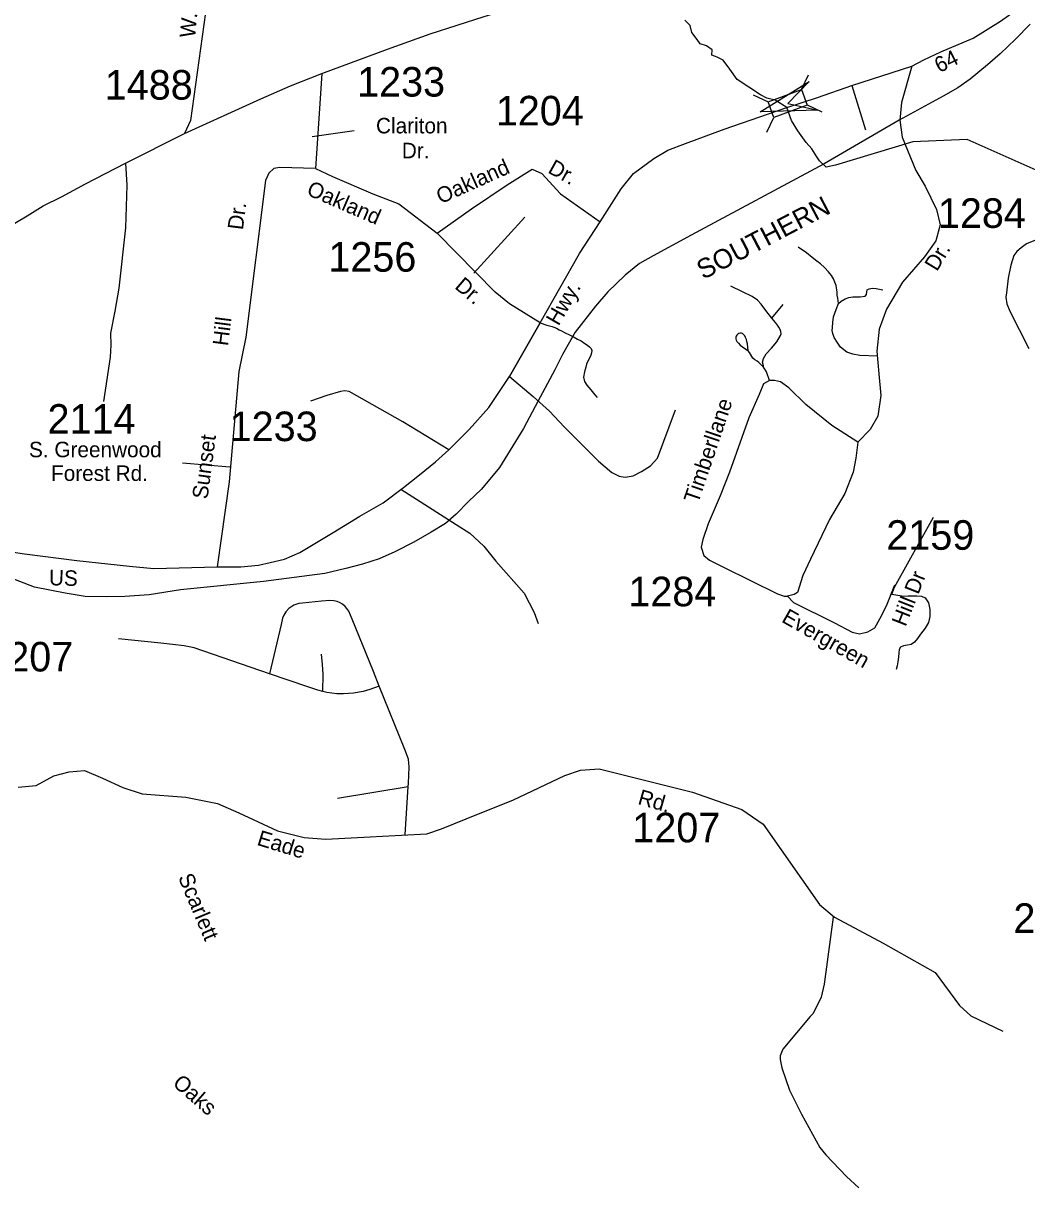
# Model space of a CAD drawing. Extents: x 884530 to 1028605, y 526725 to 653634.
# Drawn here: x 923638 to 927881, y 584558 to 589485 of the extents above; entities that cross this region are included whole.
import ezdxf

# ---------------------------------------------------------------- set-up
doc = ezdxf.new("R2010")
doc.units = 0
for name, color, linetype in [('Exist Hydrographic Creek Single Shore', 7, 'Continuous'), ('Exist Railroad Mainline', 7, 'Continuous'), ('Exist Railroad Mainline Label', 7, 'Continuous'), ('Exist Road Non-System Type 51', 7, 'Continuous'), ('Exist Road Non-System Type 51 Label', 7, 'Continuous'), ('Exist Road Primary US Attributed', 7, 'Continuous'), ('Exist Road Secondary Structure Standard Bridge Attributed CELL', 7, 'Continuous'), ('Exist Road Secondary Structure Standard Bridge CELL', 7, 'Continuous'), ('Exist Road Secondary Type 51 Attributed', 7, 'Continuous'), ('Exist Road Secondary Type 51 Label', 7, 'Continuous'), ('Exist Road Secondary Type 51 Number Label', 7, 'Continuous')]:
    doc.layers.add(name, color=color, linetype=linetype)

msp = doc.modelspace()

# ---------------------------------------------------------------- linework, layer by layer
at = {"layer": 'Exist Hydrographic Creek Single Shore'}
msp.add_lwpolyline([(927946.9, 588852.8), (927629.6, 588993.7), (927400.1, 588983.4), (927072.7, 588883.9), (927033.3, 588876.5), (927005.3, 588902.7), (926994, 588919.6), (926972.5, 588953.3), (926949.1, 588980.4), (926913.5, 589030.1), (926886.3, 589074.1), (926867.6, 589128.5), (926818, 589159.4), (926782.4, 589167.8), (926755.3, 589181.9), (926657.4, 589246.5), (926625.6, 589290.6), (926597.5, 589329), (926572.2, 589342.1), (926549.8, 589350.5), (926550.7, 589373), (926527.3, 589388.9), (926501.1, 589398.3), (926488, 589416.1), (926465.1, 589446.3), (926458, 589476.1), (926435.5, 589497.6)], dxfattribs=at)
at = {"layer": 'Exist Railroad Mainline'}
msp.add_lwpolyline([(927895.6, 589481), (927833.8, 589417.1), (927769.6, 589355.3), (927715.9, 589308.9), (927642.3, 589249), (927590.5, 589211.4), (927527.8, 589177.2), (927342.3, 589074.9), (927024.9, 588890.5), (926463.1, 588588.8), (926301.2, 588500.8), (926244.1, 588468), (926183.2, 588419.3), (926110.2, 588349), (926058.2, 588288.1), (925972.1, 588178.5), (925918.2, 588083.9), (925885.5, 588019.2), (925802.1, 587862.8), (925753.9, 587770), (925652.3, 587606.1), (925576.5, 587514.2), (925520.3, 587461.8), (925469.4, 587408.1), (925423.3, 587368.5), (925362.5, 587331.5), (925289.5, 587289.4), (925209, 587249.1), (925143.5, 587219.1), (925073.2, 587196.6), (925001.6, 587177.9), (924913.6, 587157.3), (924654.3, 587123.6), (924302.7, 587088), (924170.2, 587067.3), (924067.2, 587058.9), (923989.5, 587058), (923900.1, 587059.9), (923815.8, 587073), (923685.3, 587099), (923453.9, 587188.2)], dxfattribs=at)
at = {"layer": 'Exist Road Non-System Type 51'}
for p, q in [((927141.8, 589221.1), (927199, 589033.7)), ((925544.1, 588427.1), (925758.6, 588664.9)), ((926803.9, 588236.8), (926851.9, 588295)), ((925823.7, 588217.7), (925693.6, 587991.1)), ((924512.2, 587606.3), (924311.3, 587623.4)), ((925265.3, 586253.7), (924966.7, 586204.5)), ((925252.6, 586052.1), (925265.3, 586253.7))]:
    msp.add_line(p, q, dxfattribs=at)
for points in [[(927963.3, 588585.4), (927881, 588551.7), (927857.1, 588534.8), (927839.2, 588519), (927827.4, 588502), (927814, 588461.7), (927803.3, 588407), (927795.7, 588344.5), (927793.2, 588326.3), (927796.8, 588298.3), (927809.7, 588267.5), (927890.9, 588109.1)], [(927085, 588299.8), (927081.9, 588321.5), (927080.2, 588335.1), (927079.1, 588347.7), (927075.2, 588375), (927064.6, 588403.1), (927055.6, 588417.8), (927043.5, 588432.7), (927025.5, 588452), (927009.7, 588466.5), (926994, 588477.9), (926974.5, 588493.7), (926950.2, 588513.3), (926914.4, 588538.2)], [(926803.9, 588236.8), (926778.7, 588269.8), (926758.3, 588295.8), (926742.5, 588313.1), (926720.1, 588328.4), (926678.9, 588348.5), (926630.1, 588372.1)], [(927085, 588299.8), (927096.3, 588309.5), (927112.9, 588318.5), (927128.9, 588324.2), (927146.1, 588327.2), (927176.6, 588328.1), (927198.4, 588330.8), (927204.4, 588337.7), (927204.9, 588348.3), (927207, 588357.1), (927214.4, 588361.7), (927229.3, 588364.7), (927245.3, 588362.7), (927273.3, 588357.7)], [(927250.9, 588076.5), (927175.4, 588079), (927146.5, 588085), (927121.2, 588092.9), (927094, 588114.2), (927079.5, 588135.9), (927067.5, 588155.9), (927061.5, 588171.9), (927058.5, 588184.9), (927059.5, 588197.9), (927061.5, 588218.9), (927064.5, 588242.8), (927075.5, 588273.8), (927085, 588299.8)], [(925823.7, 588217.7), (925851.6, 588208.3), (925874.5, 588202.6), (925882.4, 588198.6), (925892.3, 588194.8), (925904.6, 588188.4), (925914.2, 588183.3), (925929.3, 588175.6), (925948.2, 588166.3), (925967.2, 588156.8), (925982.2, 588149), (925996.7, 588140.7), (926012.7, 588130.1), (926023.8, 588122.8), (926033.2, 588116.2), (926039.6, 588109.1), (926041.7, 588100.9), (926040.8, 588090.8), (926038.2, 588080.5), (926032.4, 588067.7), (926025.9, 588055.8), (926019.7, 588042), (926016.4, 588030.4), (926014.2, 588019.9), (926012, 588010.2), (926010.2, 588002.9), (926008.5, 587995), (926007.5, 587987.1), (926011.1, 587969.6), (926021.8, 587953.3), (926037.6, 587934.6), (926055.3, 587912.6), (926065, 587902.1)], [(926768.2, 588029.6), (926767.9, 588036.1), (926764.7, 588051.7), (926768.5, 588066.1), (926773.6, 588076.8), (926780, 588085.9), (926801.6, 588110.8), (926824.1, 588137.4), (926840.3, 588164.2), (926842.3, 588171.4), (926841.4, 588181.2), (926838.4, 588189.4), (926833.2, 588199.4), (926827.3, 588207.6), (926818.6, 588219.3), (926803.9, 588236.8)], [(926768.2, 588029.6), (926762.5, 588035.3), (926748.5, 588049.7), (926741.6, 588055), (926731.8, 588060.9), (926723.7, 588068.6), (926709, 588091.5), (926704, 588099.1), (926700.6, 588128.3), (926698.2, 588138.7), (926695.8, 588147.3), (926692.6, 588155.6), (926689.2, 588162.1), (926684.2, 588168.7), (926679.8, 588171.8), (926674.8, 588173.1), (926670.1, 588173.1), (926664.6, 588171.8), (926659.9, 588169.1), (926655.4, 588164.9), (926652.4, 588161.1), (926650.8, 588156.3), (926650.8, 588149.8), (926652.6, 588144.7), (926656, 588139.2), (926661.9, 588131.1), (926669.3, 588123.4), (926704, 588099.1)], [(926793.9, 587973.6), (926781.2, 588010.2), (926777.3, 588017.4), (926768.2, 588029.6)], [(925693.6, 587991.1), (925794.7, 587906.4), (925863.8, 587843.6), (925924.9, 587776.9), (926070.3, 587631.6), (926126.7, 587583.9), (926157.5, 587568.9), (926183.8, 587564.9), (926217.1, 587570.4), (926252, 587588.7), (926291, 587612.6), (926320.3, 587644.3), (926396.6, 587849.2)], [(925438.4, 587680), (925243.7, 587798.6), (925016.3, 587926.3), (924997.4, 587929.9), (924979.8, 587926.3), (924921.5, 587909.8), (924853.1, 587886.3)], [(925234.3, 587513.5), (925469.2, 587363.8), (925526.3, 587327.1), (925585.1, 587271.9), (925636.6, 587209.4), (925756, 587074), (925799.2, 586991.3), (925815.2, 586945.4)], [(927310.5, 587070), (927321.6, 587099), (927486.7, 587394.6)], [(925143.5, 586680.3), (925118.5, 586742.4), (925028.6, 586963.5), (925014.7, 586997.6), (925007, 587008.5), (924999, 587017.9), (924988.5, 587026.6), (924978.9, 587032.4), (924965, 587038.1), (924951.1, 587041.5), (924935.2, 587042.7), (924899, 587039.3), (924819.3, 587031.6), (924804, 587029.6), (924781.9, 587022.7), (924761.1, 587008.3), (924748.6, 586994.1), (924740.2, 586980.8), (924735, 586967.6), (924728.8, 586941.8), (924679.3, 586732.5)], [(927310.5, 587070), (927361.5, 587060.7), (927379.6, 587062.1), (927390.9, 587061.8), (927416.8, 587061.8), (927436.9, 587061.6), (927452.2, 587053.9), (927465.3, 587032.6), (927471.9, 587004.4), (927472.2, 586975.5), (927465.6, 586949.4), (927452.3, 586925.6), (927432.3, 586900.1), (927418.8, 586881.7), (927407.1, 586866.4), (927392.4, 586856.6), (927376.7, 586853.3), (927360.1, 586850.7), (927347.3, 586845.2), (927341.6, 586835), (927339.8, 586820.6), (927338.9, 586803.4), (927336.5, 586783.2), (927333.1, 586766.4), (927329.3, 586751.3)], [(924679.3, 586732.5), (924361.4, 586841.7), (924318.3, 586851.1), (924220.1, 586862.1), (924040.9, 586881.1)], [(924904.9, 586658.1), (924906.8, 586731.1), (924903, 586772.3), (924899.2, 586815.4)], [(924904.9, 586658.1), (924883.4, 586663.5), (924841.8, 586676.7), (924679.3, 586732.5)], [(925143.5, 586680.3), (925103.8, 586666), (925075.4, 586658), (925034.2, 586650.3), (924992.7, 586647.4), (924964.2, 586648.3), (924922.3, 586653.8), (924904.9, 586658.1)], [(925265.3, 586253.7), (925266.6, 586270.1), (925270.4, 586337.6), (925266.6, 586371.3), (925251.6, 586412.5), (925143.5, 586680.3)], [(927063.2, 585702.8), (927024.2, 585419.9), (927012.2, 585364.1), (926977.7, 585295.8), (926966.1, 585282.1), (926849.4, 585144.2), (926839.2, 585115.5), (926838.6, 585100.1), (926845.9, 585065.3), (926878.5, 584970.6), (926929, 584869.5), (927006.7, 584728), (927031.7, 584697.3), (927118.7, 584605.4), (927171.6, 584558.1)]]:
    msp.add_lwpolyline(points, dxfattribs=at)
at = {"layer": 'Exist Road Primary US Attributed'}
msp.add_line((924069.9, 588892.9), (924319.3, 589018.5), dxfattribs=at)
for points in [[(924900.6, 589272.4), (925178.2, 589375.9), (925358.4, 589439.8), (925587.3, 589514.1), (925808.8, 589581.9), (925982.7, 589627.9), (926100, 589657.2), (926274.6, 589699.6), (926582.1, 589762.9), (926814.7, 589805.6), (927129.7, 589855.5), (927414.1, 589888.6), (927764.6, 589919.5)], [(924319.3, 589018.5), (924642.4, 589165.4), (924768.4, 589219.7), (924900.6, 589272.4)], [(923571.5, 588620.5), (923655, 588670.4), (923722.5, 588712.4), (923799.7, 588750.9), (923902, 588806.1), (924069.9, 588892.9)]]:
    msp.add_lwpolyline(points, dxfattribs=at)
at = {"layer": 'Exist Road Secondary Structure Standard Bridge Attributed CELL'}
msp.add_lwpolyline([(926998.5, 589117.7), (926754.7, 589109.8), (926961.9, 589238.5), (926871.4, 589145.2)], close=True, dxfattribs=at)
at = {"layer": 'Exist Road Secondary Structure Standard Bridge CELL'}
for p, q in [((926929.4, 589204.3), (926958.6, 589266.9)), ((926724.8, 589182.1), (926787.3, 589153)), ((926953, 589139.5), (927015.5, 589110.4)), ((926782.3, 589024.1), (926811.4, 589086.6))]:
    msp.add_line(p, q, dxfattribs=at)
msp.add_lwpolyline([(926787.3, 589153), (926929.3, 589204.7), (926953.4, 589138.3), (926811.4, 589086.6)], close=True, dxfattribs=at)
at = {"layer": 'Exist Road Secondary Type 51 Attributed'}
msp.add_line((924900.6, 589272.4), (924873.8, 588870), dxfattribs=at)
for points in [[(927394.9, 589303.5), (927446.6, 589330.5), (927518.5, 589364.5), (927654.9, 589422), (927770.8, 589494.2), (927827.5, 589535.4), (927915.1, 589612.8)], [(924416.5, 589581.4), (924344.9, 589074), (924319.3, 589018.5)], [(926867.6, 589128.5), (926995.9, 589171.6), (927141.8, 589221.1), (927394.9, 589303.5)], [(927394.9, 589303.5), (927351.6, 589150.2), (927344.4, 589074.9)], [(926077.5, 588645.5), (926165.9, 588784.6), (926219.2, 588849.3), (926304.9, 588913), (926363.9, 588947.7), (926438.8, 588976.7), (926601.7, 589036.7), (926867.6, 589128.5)], [(927344.4, 589074.9), (927354.7, 589002.7), (927412.7, 588862.5), (927451.3, 588795.4), (927500.3, 588697.4), (927515.7, 588631.5), (927497.6, 588564.4), (927448.7, 588497.4), (927355.9, 588389.1), (927288.9, 588275.6), (927258, 588190.6), (927247.7, 588097.7), (927255.8, 588001.9), (927263.8, 587910.3), (927251.8, 587822.7), (927219.5, 587766.7), (927167.2, 587712.4)], [(924069.9, 588892.9), (924076.7, 588800.6), (924070.9, 588618.9), (924042.2, 588364.6), (924025.5, 588266.5), (924006.8, 588173.9), (924008.1, 588123.5), (924005.4, 588072.4), (923977.1, 587884.3)], [(924873.8, 588870), (924723.8, 588874.3), (924698.1, 588870), (924676.7, 588850.7), (924662.6, 588820.2), (924579.1, 588156.2), (924550.3, 588010.9), (924509.2, 587544.8), (924458.4, 587185.1)], [(924873.8, 588870), (924945.5, 588837), (925116.6, 588762.6), (925226.1, 588720.8), (925388.6, 588596.6)], [(925388.6, 588596.6), (925534, 588699.3), (925684.6, 588801.8), (925790.7, 588867.5), (925831.1, 588849.8), (925910.3, 588763.1), (926077.5, 588645.5)], [(925823.7, 588217.7), (925990.3, 588511), (926077.5, 588645.5)], [(925823.7, 588217.7), (925694.9, 588297.5), (925634.1, 588347.1), (925388.6, 588596.6)], [(924458.4, 587185.1), (924558.3, 587185.4), (924632.2, 587192), (924682.3, 587203.2), (924742.3, 587218.2), (924807.8, 587246.3), (924949.2, 587329.7), (925061.5, 587399.9), (925160, 587455.6), (925246.3, 587520.6), (925313.8, 587574.2), (925381.8, 587629.3), (925438.4, 587680), (925523.5, 587766.3), (925606.9, 587859), (925693.6, 587991.1), (925823.7, 588217.7)], [(927167.2, 587712.4), (927056.7, 587782.6), (926947.5, 587871.8), (926874.7, 587942.7), (926840.2, 587967.6), (926815, 587972.9), (926793.9, 587973.6), (926768.6, 587960), (926750.6, 587913.6), (926706.8, 587815.6), (926624.3, 587586.2), (926585.6, 587485.6), (926534.1, 587367), (926512.1, 587300.4), (926504.4, 587267.8), (926515.9, 587233.3), (926539.9, 587213.2), (926599.3, 587183.4), (926827.8, 587070.3), (926855.6, 587061.7), (926870.1, 587060.6)], [(927167.2, 587712.4), (927159.3, 587644.6), (927146.8, 587585.1), (927112.3, 587495), (927046.9, 587385), (926967.2, 587217.2), (926935.1, 587148), (926912.1, 587077), (926897.7, 587067.4), (926870.1, 587060.6)], [(923476.2, 587265.4), (923644.1, 587239.7), (923865.2, 587212.2), (924086.9, 587187.3), (924189.9, 587177.9), (924458.4, 587185.1)], [(926870.1, 587060.6), (926895.3, 587034.8), (927068.7, 586947.6), (927143.5, 586909.3), (927173.6, 586901.6), (927210, 586910.2), (927238.8, 586927.5), (927259.8, 586964.6), (927288.6, 587019.5), (927324.1, 587109.6)], [(923617, 586253.4), (923692.1, 586260.2), (923767.2, 586301.2), (923832.1, 586318.3), (923896.9, 586323.4), (923973.8, 586291), (924059.1, 586251.7), (924141.1, 586224.3), (924325.4, 586210.7), (924459.5, 586183.3), (924549.9, 586144), (924713, 586068.1), (924825.6, 586039.8), (924917.8, 586033), (925344.3, 586055.6), (925406.8, 586076.4), (925511.1, 586118.4), (925710.8, 586198.7), (925928.5, 586302.9), (925995, 586325.1), (926073.6, 586330.3), (926467.9, 586231.2), (926676.2, 586157.7), (926766.7, 586096.2), (927004.8, 585756.2), (927068, 585703.3), (927273.7, 585592.2), (927493.9, 585469.2), (927596.6, 585329), (927644.8, 585285.7), (927780.8, 585220.2)]]:
    msp.add_lwpolyline(points, dxfattribs=at)
at = {"layer": 'Exist Road Secondary Type 51 Label'}
msp.add_lwpolyline([(925037, 589030.5), (924859.4, 589004.2)], dxfattribs=at)

# ---------------------------------------------------------------- texts
at = {"layer": 'Exist Railroad Mainline Label'}
msp.add_text('SOUTHERN', height=82.02, rotation=27.6623, dxfattribs=at).set_placement((926513.2, 588398.7))
at = {"layer": 'Exist Road Non-System Type 51 Label'}
for s, rotation, p in [('Scarlett', 292.8206, (924291.8, 585871.8)), ('Oaks', 318.9387, (924265.9, 584994))]:
    msp.add_text(s, height=65.62, rotation=rotation, dxfattribs=at).set_placement(p)
at = {"layer": 'Exist Road Secondary Type 51 Label'}
for s, height, rotation, p in [('W.', 65.62, 84.5518, (924364.6, 589421.5)), ('64', 65.62, 26.1808, (927511.6, 589273.7)), ('Oakland', 65.62, 24.2187, (925403.1, 588719.1)), ('Dr.', 65.62, 331.058, (925852.5, 588854.8)), ('Oakland', 65.62, 336.5232, (924832.3, 588760.9)), ('Dr.', 65.62, 82.6602, (924566.9, 588608.1)), ('Dr.', 65.62, 58.9112, (927501.5, 588432)), ('Dr.', 65.62, 319.5011, (925458.9, 588366.5)), ('Hwy.', 65.62, 60.0086, (925901.4, 588201.6)), ('Hill', 65.62, 82.6602, (924503.7, 588117.3)), ('Timberllane', 65.617, 71.3144, (926491.5, 587450.2)), ('Sunset', 65.62, 82.4175, (924417.1, 587469)), ('US', 65.62, 358.2325, (923746.1, 587107.5)), ('Hill Dr', 65.62, 68.4935, (927369.1, 586928.9)), ('Evergreen', 65.62, 330.372, (926840.7, 586954.3)), ('Rd.', 65.62, 344.1143, (926233.2, 586181.8)), ('Eade', 65.62, 342.9449, (924622.7, 586009.4))]:
    msp.add_text(s, height=height, rotation=rotation, dxfattribs=at).set_placement(p)
for s, height, p in [('Clariton', 65.62, (925129.8, 589019)), ('Dr.', 65.62, (925239, 588913.7)), ('S. Greenwood', 65.617, (923662.5, 587648.7)), ('Forest Rd.', 65.62, (923755.8, 587548.5))]:
    msp.add_text(s, height=height, dxfattribs=at).set_placement(p)
at = {"layer": 'Exist Road Secondary Type 51 Number Label'}
for s, p in [('1233', (925049.9, 589174.9)), ('1488', (923982.8, 589162)), ('1204', (925636.5, 589052.8)), ('1284', (927505.9, 588619.3)), ('1256', (924928.5, 588433.9)), ('2114', (923741, 587748.4)), ('1233', (924511.1, 587717)), ('2159', (927287.7, 587257.3)), ('1284', (926196.9, 587018.2)), ('1207', (923477.4, 586742.4)), ('1207', (926213.7, 586019.5)), ('2151', (927825, 585636.3))]:
    msp.add_text(s, height=125, dxfattribs=at).set_placement(p)

doc.saveas('drawing.dxf')
